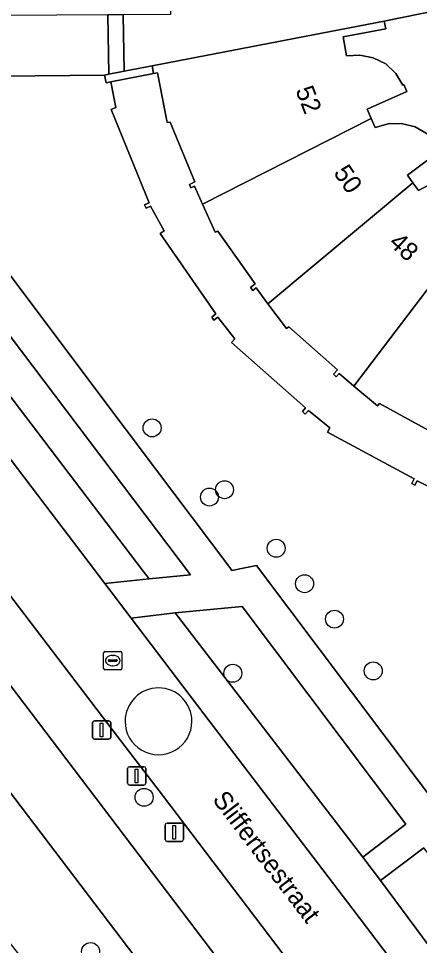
# Model space of a CAD drawing. Extents: x 156661 to 157576, y 383570 to 384425.
# Drawn here: x 157014.9 to 157036.8, y 384046.8 to 384097.3 of the extents above; entities that cross this region are included whole.
import ezdxf

# ---------------------------------------------------------------- set-up
doc = ezdxf.new("R2010")
doc.units = 0
for name, color, linetype in [('IMGEO_Afsluitpaal', 7, 'Continuous'), ('IMGEO_Berm_groen', 7, 'Continuous'), ('IMGEO_Boom', 7, 'Continuous'), ('IMGEO_Erf', 7, 'Continuous'), ('IMGEO_Fietspad_gesloten', 7, 'Continuous'), ('IMGEO_Groenvoorziening', 7, 'Continuous'), ('IMGEO_Lichtmast', 7, 'Continuous'), ('IMGEO_Muur', 7, 'Continuous'), ('IMGEO_Openbare_ruimte_label', 7, 'Continuous'), ('IMGEO_Pand', 7, 'Continuous'), ('IMGEO_Pand_nummerreeks', 7, 'Continuous'), ('IMGEO_Parkeervlak_open', 7, 'Continuous'), ('IMGEO_Rijbaan_lokaal_open', 7, 'Continuous'), ('IMGEO_Rioolput', 7, 'Continuous'), ('IMGEO_Voetpad_gesloten', 7, 'Continuous'), ('IMGEO_Voetpad_open', 7, 'Continuous')]:
    doc.layers.add(name, color=color, linetype=linetype)

msp = doc.modelspace()

# ---------------------------------------------------------------- linework, layer by layer
at = {"layer": 'IMGEO_Afsluitpaal'}
for p, q in [((157019.074, 384059.049), (157019.864, 384059.049)), ((157019.864, 384059.049), (157019.074, 384059.049)), ((157018.974, 384058.149), (157018.974, 384058.949)), ((157018.974, 384058.949), (157018.974, 384058.149)), ((157019.964, 384058.949), (157019.964, 384058.149)), ((157019.964, 384058.149), (157019.964, 384058.949)), ((157019.864, 384058.049), (157019.074, 384058.049)), ((157019.074, 384058.049), (157019.864, 384058.049)), ((157020.979, 384056.547), (157021.769, 384056.547)), ((157021.769, 384056.547), (157020.979, 384056.547)), ((157020.879, 384055.647), (157020.879, 384056.447)), ((157020.879, 384056.447), (157020.879, 384055.647)), ((157021.869, 384056.447), (157021.869, 384055.647)), ((157021.869, 384055.647), (157021.869, 384056.447)), ((157021.769, 384055.547), (157020.979, 384055.547)), ((157020.979, 384055.547), (157021.769, 384055.547))]:
    msp.add_line(p, q, dxfattribs=at)
for points in [[(157019.394, 384058.924), (157019.544, 384058.924), (157019.544, 384058.174), (157019.394, 384058.174), (157019.394, 384058.924)], [(157021.299, 384056.422), (157021.449, 384056.422), (157021.449, 384055.672), (157021.299, 384055.672), (157021.299, 384056.422)]]:
    msp.add_lwpolyline(points, dxfattribs=at)
for centre, start, end in [((157019.074, 384058.949), 90, 180), ((157019.074, 384058.949), 90, 180), ((157019.864, 384058.949), 0, 90), ((157019.864, 384058.949), 360, 90), ((157019.074, 384058.149), 180, 270), ((157019.074, 384058.149), 180, 270), ((157019.864, 384058.149), 270, 0), ((157019.864, 384058.149), 270, 0), ((157020.979, 384056.447), 90, 180), ((157020.979, 384056.447), 90, 180), ((157021.769, 384056.447), 0, 90), ((157021.769, 384056.447), 360, 90), ((157020.979, 384055.647), 180, 270), ((157020.979, 384055.647), 180, 270), ((157021.769, 384055.647), 270, 0), ((157021.769, 384055.647), 270, 0)]:
    msp.add_arc(centre, 0.1, start, end, dxfattribs=at)
at = {"layer": 'IMGEO_Berm_groen'}
for points in [[(157010.828, 384084.813), (157009.23, 384083.609), (157021.725, 384067.195), (157022.05, 384066.767), (157024.311, 384066.986)], [(157022.83, 384054.925), (157020.102, 384058.503), (157014.424, 384065.95), (157012.072, 384064.137), (157061.136, 383999.546), (157065.088, 383994.36), (157067.449, 383996.186), (157062.167, 384003.14)], [(157027.125, 384065.277), (157023.476, 384064.922), (157033.681, 384051.62), (157036.037, 384053.428)], [(157009.29, 384061.994), (157005.166, 384058.77), (157059.34, 383989.875), (157062.312, 383992.226)], [(157050.635, 384034.033), (157048.731, 384036.511), (157037.008, 384052.138), (157034.658, 384050.365), (157044.213, 384037.466), (157044.358, 384037.568), (157067.634, 384006.822), (157065.932, 384005.612), (157068.869, 384001.744), (157070.607, 384003.001), (157106.45, 383955.782), (157108.373, 383957.2)]]:
    msp.add_lwpolyline(points, close=True, dxfattribs=at)
at = {"layer": 'IMGEO_Boom'}
for centre in [(157022.219, 384074.989), (157025.342, 384071.225), (157026.16, 384071.625), (157028.973, 384068.439), (157030.517, 384066.51), (157032.147, 384064.581), (157026.611, 384061.637), (157034.256, 384061.762), (157021.782, 384054.885), (157018.868, 384046.493)]:
    msp.add_circle(centre, 0.489, dxfattribs=at)
at = {"layer": 'IMGEO_Erf'}
for points in [[(157038.769, 384097.919), (157034.843, 384097.129), (157034.935, 384096.708), (157032.618, 384096.262), (157032.798, 384095.24), (157033.532, 384095.27), (157034.248, 384095.129), (157034.939, 384094.79), (157035.484, 384094.275), (157035.862, 384093.645), (157035.916, 384093.67), (157036.091, 384093.284), (157033.933, 384092.33), (157034.144, 384091.831), (157034.354, 384091.332), (157035.063, 384091.526), (157035.792, 384091.548), (157036.541, 384091.373), (157037.189, 384090.993)], [(157037.686, 384074.624), (157034.593, 384076.31), (157034.484, 384076.18), (157033.207, 384077.256), (157032.397, 384077.939), (157032.244, 384077.766), (157032.086, 384077.905), (157032.308, 384078.156), (157029.656, 384080.496), (157029.531, 384080.402), (157028.525, 384081.743), (157027.879, 384082.603), (157027.702, 384082.469), (157027.58, 384082.628), (157027.827, 384082.821), (157025.796, 384085.699), (157025.654, 384085.635), (157024.965, 384087.165), (157024.524, 384088.144), (157024.329, 384088.057), (157024.248, 384088.24), (157024.55, 384088.375), (157023.209, 384091.632), (157023.046, 384091.608), (157022.52, 384094.309), (157022.3, 384094.267), (157019.977, 384093.821), (157020.243, 384092.419), (157019.993, 384092.314), (157022.059, 384087.243), (157021.801, 384087.126), (157021.887, 384086.945), (157022.134, 384087.057), (157022.88, 384085.711), (157022.658, 384085.557), (157025.688, 384081.187), (157025.465, 384081.017), (157025.587, 384080.858), (157025.802, 384081.021), (157026.715, 384079.829), (157026.537, 384079.627), (157030.572, 384076.083), (157030.398, 384075.874), (157030.555, 384075.734), (157030.727, 384075.942), (157031.892, 384074.991), (157031.764, 384074.753), (157036.482, 384072.223), (157036.352, 384071.966), (157036.528, 384071.869), (157036.65, 384072.11), (157037.988, 384071.44)], [(157038.002, 384090.163), (157036.114, 384088.747), (157036.419, 384088.326), (157036.723, 384087.906), (157037.37, 384088.255)]]:
    msp.add_lwpolyline(points, dxfattribs=at)
at = {"layer": 'IMGEO_Fietspad_gesloten'}
for points in [[(156992.1, 384084.489), (156997.679, 384077.272), (157008.067, 384063.603), (157009.29, 384061.994), (157062.312, 383992.226), (157063.404, 383990.789), (157089.259, 383956.768)], [(157092.711, 383958.119), (157066.152, 383992.965), (157065.088, 383994.36), (157061.136, 383999.546), (157012.072, 384064.137)]]:
    msp.add_lwpolyline(points, dxfattribs=at)
at = {"layer": 'IMGEO_Groenvoorziening'}
for points in [[(157037.988, 384071.44), (157036.65, 384072.11), (157036.528, 384071.869), (157036.352, 384071.966), (157036.482, 384072.223), (157031.764, 384074.753), (157031.892, 384074.991), (157030.727, 384075.942), (157030.555, 384075.734), (157030.398, 384075.874), (157030.572, 384076.083), (157026.537, 384079.627), (157026.715, 384079.829), (157025.802, 384081.021), (157025.587, 384080.858), (157025.465, 384081.017), (157025.688, 384081.187), (157022.658, 384085.557), (157022.88, 384085.711), (157022.134, 384087.057), (157021.887, 384086.945), (157021.801, 384087.126), (157022.059, 384087.243), (157019.993, 384092.314), (157020.243, 384092.419), (157019.977, 384093.821), (157019.712, 384093.771), (157019.622, 384094.19), (157006.39, 384094.063)], [(157007.009, 384093.232), (157019.16, 384077.074), (157022.404, 384072.759), (157026.442, 384067.389), (157026.562, 384067.229), (157027.349, 384067.389), (157027.895, 384067.5), (157043.532, 384046.733)]]:
    msp.add_lwpolyline(points, dxfattribs=at)
at = {"layer": 'IMGEO_Lichtmast'}
for p, q in [((157022.93, 384052.584), (157022.93, 384053.384)), ((157022.93, 384053.384), (157022.93, 384052.584)), ((157023.03, 384053.484), (157023.82, 384053.484)), ((157023.82, 384053.484), (157023.03, 384053.484)), ((157023.92, 384053.384), (157023.92, 384052.584)), ((157023.92, 384052.584), (157023.92, 384053.384)), ((157023.82, 384052.484), (157023.03, 384052.484)), ((157023.03, 384052.484), (157023.82, 384052.484))]:
    msp.add_line(p, q, dxfattribs=at)
msp.add_lwpolyline([(157023.35, 384053.359), (157023.5, 384053.359), (157023.5, 384052.609), (157023.35, 384052.609), (157023.35, 384053.359)], dxfattribs=at)
for centre, start, end in [((157023.03, 384053.384), 90, 180), ((157023.03, 384053.384), 90, 180), ((157023.82, 384053.384), 0, 90), ((157023.82, 384053.384), 360, 90), ((157023.03, 384052.584), 180, 270), ((157023.03, 384052.584), 180, 270), ((157023.82, 384052.584), 270, 0), ((157023.82, 384052.584), 270, 0)]:
    msp.add_arc(centre, 0.1, start, end, dxfattribs=at)
at = {"layer": 'IMGEO_Muur'}
msp.add_lwpolyline([(157020.693, 384094.396), (157019.862, 384094.236), (157019.622, 384094.19), (157019.712, 384093.771), (157019.977, 384093.821), (157022.3, 384094.267), (157022.222, 384094.691)], close=True, dxfattribs=at)
at = {"layer": 'IMGEO_Pand'}
for points in [[(157034.144, 384091.831), (157033.933, 384092.33), (157036.091, 384093.284), (157035.916, 384093.67), (157035.862, 384093.645), (157035.484, 384094.275), (157034.939, 384094.79), (157034.248, 384095.129), (157033.532, 384095.27), (157032.798, 384095.24), (157032.618, 384096.262), (157034.935, 384096.708), (157034.843, 384097.129), (157022.222, 384094.691), (157022.3, 384094.267), (157022.52, 384094.309), (157023.046, 384091.608), (157023.209, 384091.632), (157024.55, 384088.375), (157024.248, 384088.24), (157024.329, 384088.057), (157024.524, 384088.144), (157024.965, 384087.165)], [(157034.144, 384091.831), (157024.965, 384087.165), (157025.654, 384085.635), (157025.796, 384085.699), (157027.827, 384082.821), (157027.58, 384082.628), (157027.702, 384082.469), (157027.879, 384082.603), (157028.525, 384081.743), (157036.419, 384088.326), (157036.114, 384088.747), (157038.002, 384090.163), (157037.745, 384090.5), (157037.189, 384090.993), (157036.541, 384091.373), (157035.792, 384091.548), (157035.063, 384091.526), (157034.354, 384091.332)], [(157033.207, 384077.256), (157039.423, 384085.436), (157039.03, 384085.776), (157040.545, 384087.586), (157040.214, 384087.86), (157040.176, 384087.814), (157039.561, 384088.215), (157038.845, 384088.44), (157038.075, 384088.441), (157037.37, 384088.255), (157036.723, 384087.906), (157036.419, 384088.326), (157028.525, 384081.743), (157029.531, 384080.402), (157029.656, 384080.496), (157032.308, 384078.156), (157032.086, 384077.905), (157032.244, 384077.766), (157032.397, 384077.939)], [(157033.207, 384077.256), (157034.484, 384076.18), (157034.593, 384076.31), (157037.686, 384074.624), (157037.54, 384074.324), (157037.718, 384074.23), (157037.82, 384074.428), (157038.778, 384073.936), (157042.986, 384083.317), (157042.528, 384083.561), (157043.604, 384085.661), (157043.224, 384085.85), (157043.198, 384085.797), (157042.507, 384086.047), (157041.759, 384086.101), (157041.009, 384085.927), (157040.366, 384085.584), (157039.816, 384085.097), (157039.423, 384085.436)]]:
    msp.add_lwpolyline(points, close=True, dxfattribs=at)
at = {"layer": 'IMGEO_Parkeervlak_open'}
for points in [[(157009.23, 384083.609), (157008.252, 384084.883), (157004.436, 384089.91), (157002.783, 384088.679), (157016.726, 384070.36), (157017.934, 384068.772), (157019.642, 384066.527), (157022.05, 384066.767), (157021.725, 384067.195)], [(157034.658, 384050.365), (157033.681, 384051.62), (157023.476, 384064.922), (157021.082, 384064.634), (157025.037, 384059.437), (157033.137, 384048.791), (157042.601, 384036.329), (157044.213, 384037.466)]]:
    msp.add_lwpolyline(points, close=True, dxfattribs=at)
at = {"layer": 'IMGEO_Rijbaan_lokaal_open'}
for points in [[(157042.601, 384036.329), (157033.137, 384048.791), (157025.037, 384059.437), (157021.082, 384064.634), (157019.642, 384066.527), (157017.934, 384068.772), (157016.726, 384070.36), (157002.783, 384088.679), (156999.757, 384092.656), (156995.236, 384098.62), (156994.299, 384099.836), (156992.723, 384101.907), (156988.566, 384107.372), (156987.249, 384109.103), (156984.323, 384112.949)], [(156983.642, 384106.325), (156994.406, 384092.206), (156995.355, 384090.962), (157013.176, 384067.588), (157014.424, 384065.95), (157020.102, 384058.503), (157022.83, 384054.925), (157062.167, 384003.14)]]:
    msp.add_lwpolyline(points, dxfattribs=at)
for start, end in [(0.0158, 179.9842), (0.0158, 179.9842), (179.9842, 0.0158), (179.9842, 0.0158)]:
    msp.add_arc((157022.565, 384059.019), 1.818, start, end, dxfattribs=at)
at = {"layer": 'IMGEO_Rioolput'}
for p, q in [((157019.576, 384061.901), (157019.576, 384062.753)), ((157019.651, 384062.827), (157020.503, 384062.827)), ((157020.064, 384062.607), (157020.089, 384062.607)), ((157020.577, 384062.753), (157020.577, 384061.901)), ((157019.835, 384062.321), (157019.835, 384062.333)), ((157020.273, 384062.284), (157019.875, 384062.284)), ((157019.878, 384062.37), (157020.276, 384062.37)), ((157020.319, 384062.333), (157020.319, 384062.321)), ((157020.503, 384061.827), (157019.651, 384061.827)), ((157020.087, 384062.047), (157020.062, 384062.047))]:
    msp.add_line(p, q, dxfattribs=at)
for points in [[(157019.576, 384061.901), (157019.576, 384062.753)], [(157019.651, 384062.827), (157020.503, 384062.827)], [(157020.577, 384062.753), (157020.577, 384061.901)], [(157020.503, 384061.827), (157019.651, 384061.827)]]:
    msp.add_lwpolyline(points, dxfattribs=at)
for centre, radius, start, end in [((157019.653, 384062.751), 0.0765, 91.552, 178.448), ((157019.653, 384062.751), 0.0765, 91.552, 178.448), ((157020.501, 384062.751), 0.0765, 1.552, 88.448), ((157020.501, 384062.751), 0.0765, 1.552, 88.448), ((157019.875, 384062.33), 0.0403, 85.8775, 175.7526), ((157019.872, 384062.32), 0.0366, 178.938, 274.7102), ((157020.276, 384062.327), 0.043, 264.8664, 352.4533), ((157020.28, 384062.332), 0.0386, 1.7309, 96.639), ((157019.653, 384061.903), 0.0765, 181.552, 268.448), ((157019.653, 384061.903), 0.0765, 181.552, 268.448), ((157020.501, 384061.903), 0.0765, 271.552, 358.448), ((157020.501, 384061.903), 0.0765, 271.552, 358.448)]:
    msp.add_arc(centre, radius, start, end, dxfattribs=at)
for centre, major_axis, ratio, start_param, end_param in [((157020.063, 384062.327), (-0.387, 0.002), 0.722429, 4.712389, 7.853982), ((157020.088, 384062.327), (-0.39, 0.002), 0.717154, 1.570796, 4.712389)]:
    msp.add_ellipse(centre, major_axis=major_axis, ratio=ratio, start_param=start_param, end_param=end_param, dxfattribs=at)
at = {"layer": 'IMGEO_Voetpad_gesloten'}
msp.add_lwpolyline([(157019.862, 384094.236), (157020.693, 384094.396), (157020.634, 384097.464), (157019.801, 384097.459)], close=True, dxfattribs=at)
at = {"layer": 'IMGEO_Voetpad_open'}
for points in [[(157038.761, 384102.061), (157034.816, 384102.793), (157022.161, 384105.134), (157019.547, 384105.61), (157019.552, 384104.012), (157004.825, 384103.959), (157000.672, 384101.738), (157006.39, 384094.063), (157019.622, 384094.19), (157019.862, 384094.236), (157019.801, 384097.459), (157008.7, 384097.397), (157008.697, 384097.827), (157008.652, 384101.811), (157008.649, 384102.241), (157023.17, 384102.337), (157023.227, 384097.478), (157020.634, 384097.464), (157020.693, 384094.396), (157022.222, 384094.691), (157034.843, 384097.129), (157038.769, 384097.919)], [(157043.532, 384046.733), (157027.895, 384067.5), (157027.349, 384067.389), (157026.562, 384067.229), (157026.442, 384067.389), (157022.404, 384072.759), (157019.16, 384077.074), (157007.009, 384093.232), (157006.39, 384094.063), (157000.672, 384101.738)], [(156999.181, 384100.275), (157002.48, 384095.843), (157005.587, 384091.67), (157009.86, 384086.08), (157010.828, 384084.813), (157024.311, 384066.986), (157022.05, 384066.767), (157019.642, 384066.527), (157021.082, 384064.634), (157023.476, 384064.922), (157027.125, 384065.277), (157036.037, 384053.428), (157033.681, 384051.62), (157034.658, 384050.365), (157037.008, 384052.138)]]:
    msp.add_lwpolyline(points, dxfattribs=at)

# ---------------------------------------------------------------- texts
at = {"layer": 'IMGEO_Openbare_ruimte_label'}
msp.add_text('Sliffertsestraat', height=1, rotation=307.3625, dxfattribs=at).set_placement((157025.463, 384054.756))
at = {"layer": 'IMGEO_Pand_nummerreeks'}
for s, rotation, p in [('52', 291.3025, (157030.008, 384093.366)), ('50', 304.2379, (157032.061, 384088.872)), ('48', 317.2783, (157035.049, 384084.988))]:
    msp.add_text(s, height=1, rotation=rotation, dxfattribs=at).set_placement(p)

doc.saveas('drawing.dxf')
